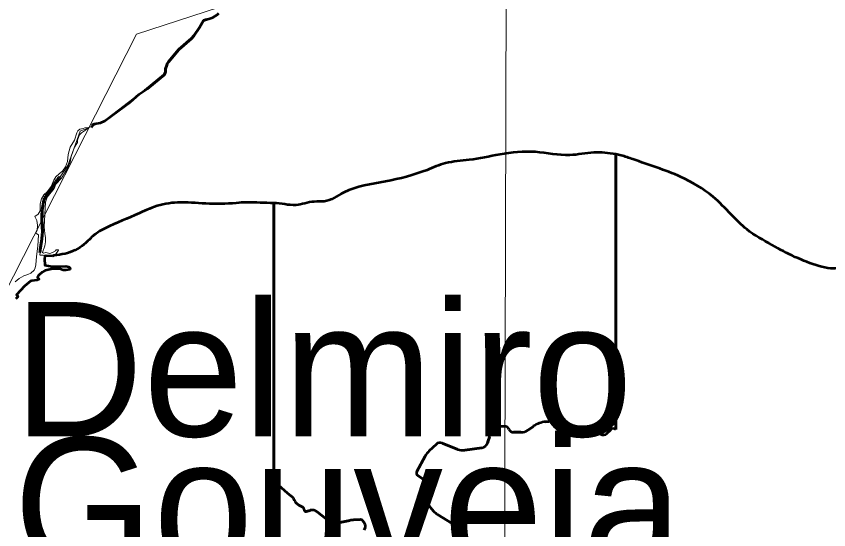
# Model space of a CAD drawing. Extents: x 553962 to 842807, y 8883888 to 9032388.
# Drawn here: x 799617 to 802640, y 9017788 to 9019697 of the extents above; entities that cross this region are included whole.
import ezdxf

# ---------------------------------------------------------------- set-up
doc = ezdxf.new("R2010")
doc.units = 0
doc.header["$LTSCALE"] = 200
doc.linetypes.add('LONG_DASH_SHORT_DASH', pattern=[9.9, 6, -1.2, 1.5, -1.2])
for name, color, linetype, lineweight in [('1', 7, 'Continuous', 13), ('24', 7, 'Continuous', 25), ('25', 7, 'Continuous', 13), ('28', 7, 'Continuous', 53), ('29', 7, 'Continuous', 53), ('35', 7, 'Continuous', 13), ('7', 7, 'LONG_DASH_SHORT_DASH', 60), ('8', 7, 'Continuous', 13)]:
    doc.layers.add(name, color=color, linetype=linetype, lineweight=lineweight)
doc.layers.add('41', color=7, linetype='Continuous')

msp = doc.modelspace()

# ---------------------------------------------------------------- linework, layer by layer
at = {"layer": '1'}
msp.add_lwpolyline([(801452.6, 9024360.6), (801429.6, 9016142.7), (801407.9, 9008800.8)], dxfattribs=at)
at = {"layer": '24', "lineweight": 53}
for points in [[(800309.4, 9019672.5), (800314.2, 9019681.2), (800349.2, 9019692.4), (800364.6, 9019701.7), (800370.8, 9019708.6)], [(800177.2, 9019515.1), (800178.6, 9019519.4), (800183.5, 9019527.2), (800222.5, 9019573.2), (800269, 9019613.4), (800278.1, 9019623.4), (800299.8, 9019655.3), (800309.4, 9019672.5)], [(800167.5, 9019479.2), (800172.4, 9019488.6), (800172.8, 9019501), (800177.2, 9019515.1)], [(799897.6, 9019283.3), (799903, 9019291.4), (799901, 9019294.9), (799907, 9019297.3), (799931.2, 9019300.3), (799947.5, 9019307.8), (800041.3, 9019377.4), (800075.2, 9019406.5), (800104, 9019427.4), (800167.5, 9019479.2)]]:
    msp.add_lwpolyline(points, dxfattribs=at)
at = {"layer": '25'}
for points in [[(799887.9, 9019283.4), (799887.9, 9019283.4), (799875.4, 9019272.9), (799860.7, 9019263.9), (799853.1, 9019255.5), (799845.4, 9019236.2), (799845, 9019227), (799834.2, 9019210.4), (799822.3, 9019174.8), (799818.4, 9019154.3), (799807.2, 9019128.9), (799807.2, 9019128.9), (799785.7, 9019095.1), (799764.9, 9019072.4), (799758.7, 9019055.8), (799732, 9019024.3), (799725.8, 9019006), (799721.6, 9018914.3), (799723.3, 9018888.8), (799726.2, 9018873.5), (799726.2, 9018858.3), (799724.1, 9018843), (799715.6, 9018818.7), (799718.4, 9018816), (799727.3, 9018817.8), (799742.6, 9018814.5), (799752.4, 9018818.1), (799763, 9018824.9), (799765.5, 9018828.8), (799774.5, 9018828.8), (799774.6, 9018828)], [(799887.9, 9019283.4), (799887.9, 9019283.4), (799875.4, 9019272.9), (799860.7, 9019263.9), (799853.1, 9019255.5), (799845.4, 9019236.2), (799845, 9019227), (799834.2, 9019210.4), (799822.3, 9019174.8), (799818.4, 9019154.3), (799807.2, 9019128.9), (799807.2, 9019128.9), (799785.7, 9019095.1), (799764.9, 9019072.4), (799758.7, 9019055.8), (799732, 9019024.3), (799725.8, 9019006), (799721.6, 9018914.3), (799723.3, 9018888.8), (799726.2, 9018873.5), (799726.2, 9018858.3), (799724.1, 9018843), (799715.6, 9018818.7), (799718.4, 9018816), (799727.3, 9018817.8), (799742.6, 9018814.5), (799752.4, 9018818.1), (799763, 9018824.9), (799765.5, 9018828.8), (799774.5, 9018828.8), (799774.6, 9018828)], [(799778.1, 9019111.7), (799788.9, 9019121.4), (799800.2, 9019136.5), (799807.6, 9019156.9), (799810.6, 9019182.4), (799818.4, 9019210.3), (799834.4, 9019235.5), (799842.4, 9019263.1), (799846.2, 9019270.9), (799853.9, 9019276.5), (799866.2, 9019278.8), (799872, 9019282.2), (799887.9, 9019283.4)], [(799778.1, 9019111.7), (799788.9, 9019121.4), (799800.2, 9019136.5), (799807.6, 9019156.9), (799810.6, 9019182.4), (799818.4, 9019210.3), (799834.4, 9019235.5), (799842.4, 9019263.1), (799846.2, 9019270.9), (799853.9, 9019276.5), (799866.2, 9019278.8), (799872, 9019282.2), (799887.9, 9019283.4)], [(799687.1, 9018951.7), (799699.5, 9018961), (799706, 9018972.7), (799706.3, 9018999.2), (799711.4, 9019018), (799720.3, 9019032.8), (799733.1, 9019045), (799746.8, 9019063.4), (799756.8, 9019086.8), (799764.5, 9019099.5), (799778.1, 9019111.7)], [(799687.1, 9018951.7), (799699.5, 9018961), (799706, 9018972.7), (799706.3, 9018999.2), (799711.4, 9019018), (799720.3, 9019032.8), (799733.1, 9019045), (799746.8, 9019063.4), (799756.8, 9019086.8), (799764.5, 9019099.5), (799778.1, 9019111.7)], [(799693.5, 9018888.1), (799690.8, 9018889.8), (799695.4, 9018900.3), (799696.7, 9018920.6), (799694.2, 9018937.6), (799687.1, 9018951.7)], [(799693.5, 9018888.1), (799690.8, 9018889.8), (799695.4, 9018900.3), (799696.7, 9018920.6), (799694.2, 9018937.6), (799687.1, 9018951.7)], [(799613.4, 9018709.1), (799628.7, 9018722), (799645.3, 9018731.8), (799660.7, 9018736.5), (799671.7, 9018741.8), (799684, 9018753.1), (799688, 9018762), (799690.5, 9018772.8), (799692.2, 9018803.4), (799698, 9018841.8), (799700.3, 9018883.7), (799693.5, 9018888.1)], [(799613.4, 9018709.1), (799628.7, 9018722), (799645.3, 9018731.8), (799660.7, 9018736.5), (799671.7, 9018741.8), (799684, 9018753.1), (799688, 9018762), (799690.5, 9018772.8), (799692.2, 9018803.4), (799698, 9018841.8), (799700.3, 9018883.7), (799693.5, 9018888.1)], [(799774.6, 9018828), (799774.6, 9018826.5), (799763, 9018811.1), (799751.8, 9018804.3), (799729, 9018806.4), (799723.9, 9018804.5), (799722.6, 9018794.5), (799724.1, 9018771.2), (799751.5, 9018766.5), (799802.5, 9018767.7), (799813.3, 9018764.8), (799818, 9018760.2)], [(799774.6, 9018828), (799774.6, 9018826.5), (799763, 9018811.1), (799751.8, 9018804.3), (799729, 9018806.4), (799723.9, 9018804.5), (799722.6, 9018794.5), (799724.1, 9018771.2), (799751.5, 9018766.5), (799802.5, 9018767.7), (799813.3, 9018764.8), (799818, 9018760.2)], [(799818, 9018760.2), (799818.6, 9018759.6), (799816.9, 9018755.6), (799802.5, 9018752.6), (799792.3, 9018753.3), (799782.5, 9018756), (799753.2, 9018757.7), (799724.5, 9018751.8), (799714.1, 9018745.2), (799701.4, 9018733.7), (799696.1, 9018725), (799701.1, 9018720.8), (799700.9, 9018717.6), (799695.4, 9018715.2), (799675, 9018713.1), (799671, 9018711.4), (799648.2, 9018693.1), (799619, 9018660.5), (799622.8, 9018656.4), (799622.1, 9018652.6), (799616, 9018646.7)], [(799818, 9018760.2), (799818.6, 9018759.6), (799816.9, 9018755.6), (799802.5, 9018752.6), (799792.3, 9018753.3), (799782.5, 9018756), (799753.2, 9018757.7), (799724.5, 9018751.8), (799714.1, 9018745.2), (799701.4, 9018733.7), (799696.1, 9018725), (799701.1, 9018720.8), (799700.9, 9018717.6), (799695.4, 9018715.2), (799675, 9018713.1), (799671, 9018711.4), (799648.2, 9018693.1), (799619, 9018660.5), (799622.8, 9018656.4), (799622.1, 9018652.6), (799616, 9018646.7)]]:
    msp.add_lwpolyline(points, dxfattribs=at)
at = {"layer": '28'}
for p, q in [((800575.3, 9017961), (800575.3, 9019001.6)), ((799757.4, 9018807.7), (799751.8, 9018804.3)), ((801620.7, 9018192.8), (801587.3, 9018189.2)), ((801434, 9018172.4), (801387.6, 9018169.4)), ((801450, 9018161), (801448.4, 9018164.2)), ((801541.2, 9018172.1), (801520.6, 9018158)), ((801670, 9018178.6), (801660.6, 9018184.1)), ((801740.1, 9018170.3), (801694, 9018171.7)), ((801791.7, 9018143), (801752.3, 9018166.8)), ((801376.4, 9018151.5), (801376.9, 9018150.3)), ((801495.1, 9018150), (801467.9, 9018150)), ((801829, 9018159.7), (801814.9, 9018145.8)), ((801180.4, 9018105.9), (801153.8, 9018080.7)), ((801260.1, 9018086.5), (801201.6, 9018110)), ((801350.2, 9018092.8), (801286, 9018083.4)), ((801138.5, 9018060.9), (801107.8, 9018004.5)), ((801111.6, 9017988.8), (801155.7, 9017958.6)), ((801158.1, 9017932.6), (801137.5, 9017912.1)), ((801136.8, 9017897.3), (801170, 9017857.1)), ((800660, 9017886.4), (800658.1, 9017888.3)), ((800683.1, 9017871.8), (800669, 9017879.6)), ((800688.3, 9017861.4), (800688.3, 9017863.3)), ((800710.8, 9017859.8), (800695.9, 9017855.7)), ((800782.7, 9017818.2), (800736.5, 9017854.6)), ((801184.9, 9017844.1), (801238.7, 9017811.1)), ((800858.5, 9017822.2), (800809, 9017812)), ((800898.3, 9017825.3), (800873.9, 9017824.1)), ((800913.5, 9017811.7), (800907, 9017821)), ((800912.4, 9017787.7), (800915.2, 9017794.4))]:
    msp.add_line(p, q, dxfattribs=at)
for points in [[(801848, 9019184.1), (801848, 9019184.1), (801848, 9018160.4)], [(799751.8, 9018804.3), (799729, 9018806.4), (799723.9, 9018804.5), (799722.6, 9018794.5), (799724.1, 9018771.2), (799751.5, 9018766.5), (799802.5, 9018767.7), (799813.3, 9018764.8), (799818, 9018760.2)], [(799818, 9018760.2), (799818.6, 9018759.6), (799816.9, 9018755.6), (799802.5, 9018752.6), (799792.3, 9018753.3), (799782.5, 9018756), (799753.2, 9018757.7), (799724.5, 9018751.8), (799714.1, 9018745.2), (799701.4, 9018733.7), (799696.1, 9018725), (799701.1, 9018720.8), (799700.9, 9018717.6), (799695.4, 9018715.2), (799675, 9018713.1), (799671, 9018711.4), (799648.2, 9018693.1), (799619, 9018660.5), (799622.8, 9018656.4), (799622.1, 9018652.6), (799616, 9018646.7)], [(801377.6, 9018131.8), (801373, 9018117.6), (801370.4, 9018109.8)], [(800644.3, 9017909.5), (800634, 9017917), (800626.2, 9017923.3), (800592.7, 9017953.4)], [(800653, 9017896.4), (800652.8, 9017897.1), (800652, 9017899.2)]]:
    msp.add_lwpolyline(points, dxfattribs=at)
msp.add_lwpolyline([(800653, 9017896.4), (800652, 9017899.2), (800652.8, 9017897.1)], close=True, dxfattribs=at)
for centre, radius, start, end in [((801627.6, 9018128.1), 65, 59.4703, 96.0649), ((801388.4, 9018156.4), 13, 93.6963, 202.0924), ((801435, 9018157.4), 15, 26.9622, 93.6963), ((801597.9, 9018089.8), 100, 96.0649, 124.5544), ((801695.4, 9018221.6), 50, 239.4703, 268.341), ((801739.4, 9018145.3), 25, 58.905, 88.341), ((801838.8, 9018149.8), 14, 49.2038, 134.7534), ((801351.9, 9018140.1), 27, 341.9762, 22.0924), ((801467.9, 9018170), 20, 206.9622, 270), ((801495.1, 9018195), 45, 270, 304.5544), ((801801.5, 9018159.3), 19, 238.905, 314.7534), ((801194.1, 9018091.4), 20, 68.1152, 133.4342), ((801346.6, 9018117.5), 25, 278.3198, 341.9762), ((801208.8, 9018022.7), 80, 133.4342, 151.4208), ((801278.7, 9018132.9), 50, 248.1152, 278.3198), ((801118.3, 9017998.7), 12, 151.4208, 235.6167), ((800572.6, 9017931.1), 30, 48.0413, 84.9827), ((801146.1, 9017944.6), 17, 314.8639, 55.6167), ((800631.3, 9017891.7), 22, 19.7572, 53.9485), ((800673.7, 9017903.8), 22, 199.7572, 224.698), ((801145.3, 9017904.3), 11, 134.8639, 219.5517), ((800688.4, 9017914.6), 40, 224.698, 241.062), ((800678.3, 9017863), 10, 1.3526, 61.062), ((800694.3, 9017861.5), 6, 181.3526, 285.438), ((800718.5, 9017831.9), 29, 51.7184, 105.438), ((801216.3, 9017895.3), 60, 219.5517, 238.4863), ((800802.5, 9017843.3), 32, 231.7184, 281.6452), ((800878.7, 9017724.2), 100, 92.7632, 101.6452), ((800898.7, 9017815.3), 10, 34.7826, 92.7632), ((800898.7, 9017801.4), 18, 337.1117, 34.7826), ((801230.9, 9017798.3), 15, 296.6895, 58.4863)]:
    msp.add_arc(centre, radius, start, end, dxfattribs=at)
for points in [[(803290.3, 9019034.8), (803277, 9019033.7), (803077.1, 9019035.8), (803050.3, 9019030.8), (802994.2, 9019008.1), (802958.2, 9018952.3), (802915.8, 9018894), (802850.6, 9018839.6), (802790.5, 9018804.2), (802726.7, 9018779.1), (802707.5, 9018770.2), (802647.6, 9018759.1), (802604.3, 9018768.1), (802515.4, 9018801.6), (802429.1, 9018846.4), (802336.4, 9018904), (802276.9, 9018960.2), (802209.8, 9019025.4), (802089.2, 9019099.6), (801911.3, 9019165.2), (801868.1, 9019179.4), (801848, 9019184.1)], [(800575.3, 9019001.6), (800475.1, 9019004.5), (800473.8, 9019004.5), (800435.6, 9019002.1), (800322.2, 9019000.1), (800217.8, 9019004.3), (800131.2, 9018988.1), (800058.4, 9018956.6), (799934.5, 9018901.2), (799907.7, 9018883.5), (799869.3, 9018848.1), (799799, 9018814), (799757.4, 9018807.7)]]:
    msp.add_spline(points, degree=3, dxfattribs=at)
at = {"layer": '29'}
for p, q in [((801848, 9018160.4), (801848, 9019184.1)), ((800575.3, 9019001.6), (800575.3, 9017961)), ((801587.3, 9018189.2), (801620.7, 9018192.8)), ((801387.6, 9018169.4), (801434, 9018172.4)), ((801448.4, 9018164.2), (801450, 9018161)), ((801520.6, 9018158), (801541.2, 9018172.1)), ((801660.6, 9018184.1), (801670, 9018178.6)), ((801694, 9018171.7), (801740.1, 9018170.3)), ((801752.3, 9018166.8), (801791.7, 9018143)), ((801376.9, 9018150.3), (801376.4, 9018151.5)), ((801467.9, 9018150), (801495.1, 9018150)), ((801814.9, 9018145.8), (801829, 9018159.7)), ((801153.8, 9018080.7), (801180.4, 9018105.9)), ((801201.6, 9018110), (801260.1, 9018086.5)), ((801286, 9018083.4), (801350.2, 9018092.8)), ((801107.8, 9018004.5), (801138.5, 9018060.9)), ((801155.7, 9017958.6), (801111.6, 9017988.8)), ((800592.7, 9017953.4), (800626.2, 9017923.3)), ((801137.5, 9017912.1), (801158.1, 9017932.6)), ((800634, 9017917), (800644.3, 9017909.5)), ((800652.8, 9017897.1), (800652, 9017899.2)), ((800652.8, 9017897.1), (800653, 9017896.4)), ((801170, 9017857.1), (801136.8, 9017897.3)), ((800658.1, 9017888.3), (800660, 9017886.4)), ((800669, 9017879.6), (800683.1, 9017871.8)), ((800688.3, 9017863.3), (800688.3, 9017861.4)), ((800695.9, 9017855.7), (800710.8, 9017859.8)), ((800736.5, 9017854.6), (800782.7, 9017818.2)), ((801238.7, 9017811.1), (801184.9, 9017844.1)), ((800809, 9017812), (800858.5, 9017822.2)), ((800873.9, 9017824.1), (800898.3, 9017825.3)), ((800907, 9017821), (800913.5, 9017811.7)), ((800915.2, 9017794.4), (800912.4, 9017787.7))]:
    msp.add_line(p, q, dxfattribs=at)
msp.add_lwpolyline([(801370.4, 9018109.8), (801373, 9018117.6), (801377.6, 9018131.8)], dxfattribs=at)
for centre, radius, start, end in [((801627.6, 9018128.1), 65, 59.4703, 96.0649), ((801388.4, 9018156.4), 13, 93.6963, 202.0924), ((801435, 9018157.4), 15, 26.9622, 93.6963), ((801597.9, 9018089.8), 100, 96.0649, 124.5544), ((801695.4, 9018221.6), 50, 239.4703, 268.341), ((801739.4, 9018145.3), 25, 58.905, 88.341), ((801838.8, 9018149.8), 14, 49.2038, 134.7534), ((801351.9, 9018140.1), 27, 341.9762, 22.0924), ((801467.9, 9018170), 20, 206.9622, 270), ((801495.1, 9018195), 45, 270, 304.5544), ((801801.5, 9018159.3), 19, 238.905, 314.7534), ((801194.1, 9018091.4), 20, 68.1152, 133.4342), ((801346.6, 9018117.5), 25, 278.3198, 341.9762), ((801208.8, 9018022.7), 80, 133.4342, 151.4208), ((801278.7, 9018132.9), 50, 248.1152, 278.3198), ((801118.3, 9017998.7), 12, 151.4208, 235.6167), ((800572.6, 9017931.1), 30, 48.0413, 84.9827), ((801146.1, 9017944.6), 17, 314.8639, 55.6167), ((800631.3, 9017891.7), 22, 19.7572, 53.9485), ((800673.7, 9017903.8), 22, 199.7572, 224.698), ((801145.3, 9017904.3), 11, 134.8639, 219.5517), ((800688.4, 9017914.6), 40, 224.698, 241.062), ((800678.3, 9017863), 10, 1.3526, 61.062), ((800694.3, 9017861.5), 6, 181.3526, 285.438), ((800718.5, 9017831.9), 29, 51.7184, 105.438), ((801216.3, 9017895.3), 60, 219.5517, 238.4863), ((800802.5, 9017843.3), 32, 231.7184, 281.6452), ((800878.7, 9017724.2), 100, 92.7632, 101.6452), ((800898.7, 9017815.3), 10, 34.7826, 92.7632), ((800898.7, 9017801.4), 18, 337.1117, 34.7826), ((801230.9, 9017798.3), 15, 296.6895, 58.4863)]:
    msp.add_arc(centre, radius, start, end, dxfattribs=at)
msp.add_spline([(801848, 9019184.1), (801766.2, 9019190), (801677, 9019180.2), (801549.8, 9019192.1), (801416, 9019182.5), (801302.5, 9019162.6), (801214.6, 9019150.3), (801145.7, 9019125.1), (800991.3, 9019082.5), (800835.7, 9019041.2), (800762.9, 9019008.4), (800726, 9019007.3), (800657.2, 9018994.9), (800575.7, 9019001.6), (800575.3, 9019001.6)], degree=3, dxfattribs=at)
at = {"layer": '35'}
msp.add_line((799714.7, 9018892.1), (799705.1, 9018808.2), dxfattribs=at)
msp.add_lwpolyline([(800356.9, 9019697.1), (800314.2, 9019681.2), (800269, 9019613.4), (800222.5, 9019573.2), (800178.6, 9019519.4), (800167.5, 9019479.2), (799939.3, 9019304), (799854.8, 9019269.7), (799809.4, 9019141.7), (799719.1, 9019007.9), (799714.7, 9018892.1)], dxfattribs=at)
for points in [[(800575.3, 9019001.6), (800575.7, 9019001.6), (800657.2, 9018994.9), (800726, 9019007.3), (800762.9, 9019008.4), (800835.7, 9019041.2), (800991.3, 9019082.5), (801145.7, 9019125.1), (801214.6, 9019150.3), (801302.5, 9019162.6), (801416, 9019182.5), (801549.8, 9019192.1), (801677, 9019180.2), (801766.2, 9019190), (801848, 9019184.1)], [(801848, 9019184.1), (801868.1, 9019179.4), (801911.3, 9019165.2), (802089.2, 9019099.6), (802209.8, 9019025.4), (802276.9, 9018960.2), (802336.4, 9018904), (802429.1, 9018846.4), (802515.4, 9018801.6), (802604.3, 9018768.1), (802647.6, 9018759.1), (802707.5, 9018770.2), (802726.7, 9018779.1), (802790.5, 9018804.2), (802850.6, 9018839.6), (802915.8, 9018894), (802958.2, 9018952.3), (802994.2, 9019008.1), (803050.3, 9019030.8), (803077.1, 9019035.8), (803277, 9019033.7), (803290.3, 9019034.8)], [(799705.9, 9018808.2), (799799, 9018814), (799869.3, 9018848.1), (799907.7, 9018883.5), (799934.5, 9018901.2), (800058.4, 9018956.6), (800131.2, 9018988.1), (800217.8, 9019004.3), (800322.2, 9019000.1), (800435.6, 9019002.1), (800473.8, 9019004.5), (800475.1, 9019004.5), (800575.3, 9019001.6)]]:
    msp.add_spline(points, degree=3, dxfattribs=at)
at = {"layer": '7'}
for points in [[(800177.2, 9019515.1), (800178.6, 9019519.4), (800183.5, 9019527.2), (800222.5, 9019573.2), (800269, 9019613.4), (800278.1, 9019623.4), (800299.8, 9019655.3), (800309.4, 9019672.5)], [(800309.4, 9019672.5), (800314.2, 9019681.2), (800325.4, 9019684.8)], [(800167.5, 9019479.2), (800172.4, 9019488.6), (800172.8, 9019501), (800177.2, 9019515.1)], [(800096.3, 9019421.8), (800104, 9019427.4), (800167.5, 9019479.2)]]:
    msp.add_lwpolyline(points, dxfattribs=at)
msp.add_spline([(799705.6, 9018818.7), (799705.9, 9018822.7), (799714.3, 9018886), (799712.7, 9018956.1), (799717.7, 9019000), (799724.5, 9019024.4), (799744.7, 9019048.1), (799765, 9019082.7), (799779.6, 9019099.5)], degree=3, dxfattribs=at)
at = {"layer": '8'}
msp.add_lwpolyline([(804625.4, 9014595.8), (803750.6, 9014473.3), (802573.6, 9015450.5), (801697.7, 9015565.4), (800316.5, 9016807.2), (799695.4, 9016754.7), (799170.5, 9017069.8), (798680.5, 9016623.4), (798540.6, 9016781), (798334.3, 9016747), (798588.4, 9017146.4), (798720.6, 9018160.8), (799528.9, 9018579), (800064.8, 9019630.5), (801540.4, 9020111), (803188, 9022060.7), (803271.6, 9022924.2)], dxfattribs=at)

# ---------------------------------------------------------------- texts
at = {"layer": '41'}
for s, p in [('Delmiro', (799607.2, 9018134.9)), ('Gouveia', (799607.2, 9017629.9))]:
    msp.add_text(s, height=500, dxfattribs=at).set_placement(p)

doc.saveas('drawing.dxf')
